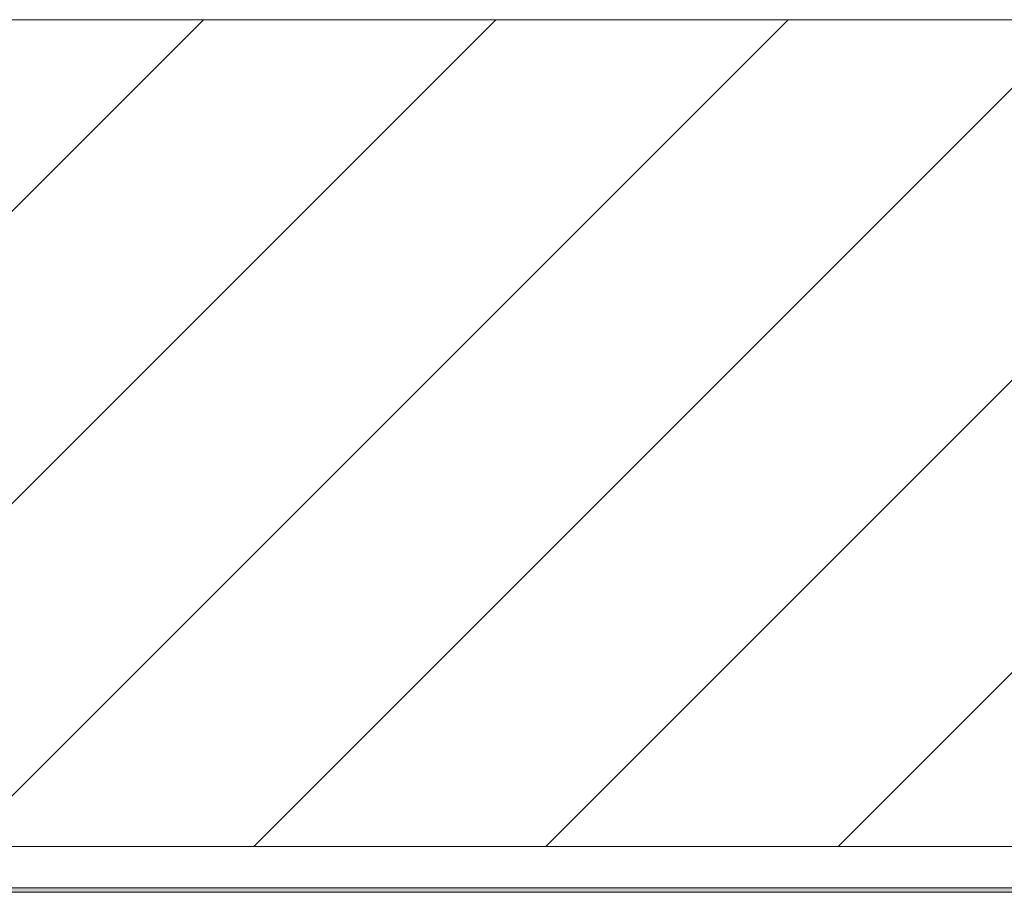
# Model space of a CAD drawing. Header units: metres. Extents: x 2.5 to 42.1, y -73.7 to -48.4.
# Tile 259 of 656: x 17.53 to 18.066, y -68.443 to -67.968. Entities that reach past the tile are written whole.
import ezdxf

# ---------------------------------------------------------------- set-up
doc = ezdxf.new("R2010")
doc.units = ezdxf.units.M
doc.layers.add('A-WALL', color=7, linetype='Continuous', lineweight=18)
doc.layers.add('A-WALL-PATT', color=7, linetype='Continuous', lineweight=18)

# ---------------------------------------------------------------- blocks, each defined once
blk = doc.blocks.new('4 GRE - ESCOLA DE CINEMA E AUDIOVISUAL CINE REX R07_rvt-1-TÉRREO _0_32m')
at = {"layer": 'A-WALL-PATT', "true_color": 0xd4d4d4}
h = blk.add_hatch(dxfattribs=at)
h.set_pattern_fill('FP_10', color=254, style=0, pattern_type=2)
h.set_pattern_definition([(45, (21.555, -62.929), (-0.0795495, 0.0795495), [])])
h.paths.add_polyline_path([(34.66734, -68.41762), (34.66734, -67.96762), (32.31819, -67.96762), (32.31819, -68.41762), (33.42944, -68.41762)])
h.paths.add_polyline_path([(30.86056, -68.41762), (30.86056, -67.96762), (23.24734, -67.96762), (23.24734, -68.41762), (29.71354, -68.41762)])
h.paths.add_polyline_path([(21.86734, -68.41762), (21.86734, -67.96762), (11.71734, -67.96762), (11.71734, -68.41762), (19.8045, -68.41762)])
h = blk.add_hatch(dxfattribs=at)
h.set_pattern_fill('FP_9', color=254, style=0, pattern_type=2)
h.set_pattern_definition([(50, (21.555, -62.929), (0.546555, -0.047815), [0.05715, -0.62865]), (355, (21.555, -62.929), (-0.105728, 0.573166), [0.04572, -0.50292]), (100.451, (21.601, -62.933), (0.440828, 0.52535), [0.04857, -0.53427]), (46.184, (21.555, -62.776), (0.813237, -0.12613), [0.08573, -0.94298]), (96.636, (21.623, -62.787), (0.71221, 0.742287), [0.07286, -0.80141]), (351.184, (21.555, -62.776), (0.712217, 0.742274), [0.06858, -0.75438]), (21, (21.631, -62.814), (0.454846, -0.306795), [0.05715, -0.62865]), (326, (21.631, -62.814), (0.185405, 0.55256), [0.04572, -0.50292]), (71.451, (21.669, -62.84), (0.64025, 0.245763), [0.04857, -0.53427]), (37.5, (21.555, -62.929), (0.009261, 0.2536672), [0.02515, -0.47168, 0.02515, -0.48539, -0.50482]), (37.5, (21.555, -62.929), (0.009261, 0.2536672), [-1.007, 0.02515, -0.47968]), (7.5, (21.555, -62.929), (0.200456, 0.300546), [0.02515, -0.26594, 0.02515, -0.46025, -0.1924]), (7.5, (21.555, -62.929), (0.200456, 0.300546), [-0.77648, 0.02515, -0.16726]), (327.5, (21.385, -62.929), (0.4067682, -0.0171882), [0.02515, -0.16535, 0.02515, -0.56921, -0.78867]), (327.5, (21.385, -62.929), (0.4067682, -0.0171882), [-0.78486, 0.02515, -0.76352]), (317.5, (21.309, -62.929), (0.444383, 0.076279), [0.02515, -0.2225, 0.02515, -0.36957, -0.56007]), (317.5, (21.309, -62.929), (0.444383, 0.076279), [-0.64237, 0.02515, -0.53492])])
h.paths.add_polyline_path([(32.31819, -68.44262), (34.66734, -68.44262), (34.66734, -68.44012), (32.31819, -68.44012)])
h.paths.add_polyline_path([(30.86056, -68.44262), (30.86056, -68.44012), (23.24734, -68.44012), (23.24734, -68.44262), (29.71354, -68.44262)])
h.paths.add_polyline_path([(21.86734, -68.44262), (21.86734, -68.44012), (11.71734, -68.44012), (11.71734, -68.44262), (19.8045, -68.44262)])
at = {"layer": 'A-WALL', "color": 253, "true_color": 0xaaaaaa}
for p, q in [((21.86734, -67.96762), (12.294, -67.96762)), ((21.86734, -68.41762), (11.71734, -68.41762)), ((21.86734, -68.44012), (11.71734, -68.44012)), ((11.71734, -68.44262), (21.86734, -68.44262))]:
    blk.add_line(p, q, dxfattribs=at)

msp = doc.modelspace()

# ---------------------------------------------------------------- block references
at = {"lineweight": 5}
msp.add_blockref('4 GRE - ESCOLA DE CINEMA E AUDIOVISUAL CINE REX R07_rvt-1-TÉRREO _0_32m', (0, 0), dxfattribs=at)

doc.saveas('drawing.dxf')
